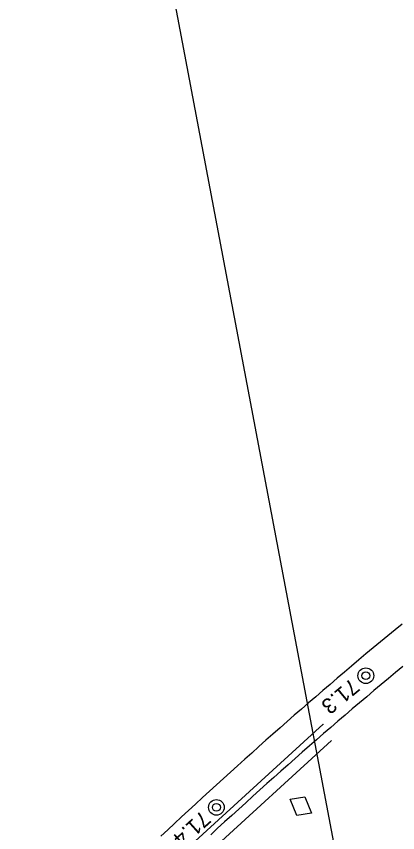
# Model space of a CAD drawing. Extents: x 6541740 to 6566395, y 5525066 to 5530361.
# Drawn here: x 6554764.5 to 6554813.5, y 5525642.7 to 5525747.7 of the extents above; entities that cross this region are included whole.
import ezdxf

# ---------------------------------------------------------------- set-up
doc = ezdxf.new("R2010")
doc.units = 0
for name, color, linetype in [('Domyślna', 7, 'Continuous'), ('ps_wymiarowanie', 7, 'Continuous'), ('TOR_PRZEK_P-komponent', 7, 'Continuous'), ('TOR_PS_P-chodniki i place ładunkowe', 7, 'Continuous'), ('TOR_RAMKI-ramka+tabelka 1', 7, 'Continuous'), ('TOR_W-warstwa dodatkowa 2', 7, 'Continuous')]:
    doc.layers.add(name, color=color, linetype=linetype)

# ---------------------------------------------------------------- blocks, each defined once
blk = doc.blocks.new('4010_1')
at = {"layer": 'Domyślna'}
for radius in [0.75, 0.375]:
    blk.add_circle((0, 0), radius, dxfattribs=at)

msp = doc.modelspace()

# ---------------------------------------------------------------- linework, layer by layer
at = {"layer": 'ps_wymiarowanie'}
for p, q in [((6554799.68, 5525646.98), (6554801.55, 5525647.28)), ((6554800.54, 5525644.9), (6554799.68, 5525646.98)), ((6554801.55, 5525647.28), (6554802.42, 5525645.19)), ((6554802.42, 5525645.19), (6554800.54, 5525644.9))]:
    msp.add_line(p, q, dxfattribs=at)
at = {"layer": 'TOR_PRZEK_P-komponent'}
for points in [[(6554814.08, 5525669.51), (6554813.14, 5525668.75), (6554812.21, 5525667.98), (6554811.27, 5525667.21), (6554810.34, 5525666.44), (6554809.41, 5525665.67), (6554808.48, 5525664.89), (6554807.56, 5525664.11), (6554806.63, 5525663.33), (6554805.71, 5525662.54), (6554804.79, 5525661.76), (6554803.87, 5525660.97), (6554802.95, 5525660.17), (6554802.03, 5525659.38), (6554801.11, 5525658.58), (6554800.2, 5525657.78), (6554799.28, 5525656.98), (6554798.37, 5525656.17), (6554797.46, 5525655.37), (6554796.55, 5525654.56), (6554795.64, 5525653.75), (6554794.73, 5525652.93), (6554793.83, 5525652.12), (6554792.92, 5525651.3), (6554792.02, 5525650.48), (6554791.12, 5525649.66), (6554790.21, 5525648.84), (6554789.31, 5525648.02), (6554788.41, 5525647.19), (6554787.51, 5525646.37), (6554786.62, 5525645.54), (6554785.72, 5525644.71), (6554784.82, 5525643.88), (6554783.93, 5525643.05), (6554783.03, 5525642.22)], [(6554814.15, 5525664.04), (6554813.22, 5525663.27), (6554812.29, 5525662.5), (6554811.36, 5525661.72), (6554810.43, 5525660.95), (6554809.5, 5525660.17), (6554808.57, 5525659.38), (6554807.65, 5525658.6), (6554806.73, 5525657.81), (6554805.81, 5525657.02), (6554804.89, 5525656.23), (6554803.97, 5525655.43), (6554803.05, 5525654.64), (6554802.14, 5525653.84), (6554801.23, 5525653.03), (6554800.31, 5525652.23), (6554799.4, 5525651.42), (6554798.49, 5525650.61), (6554797.58, 5525649.8), (6554796.68, 5525648.99), (6554795.77, 5525648.18), (6554794.86, 5525647.36), (6554793.96, 5525646.54), (6554793.06, 5525645.72), (6554792.16, 5525644.9), (6554791.25, 5525644.08), (6554790.35, 5525643.25), (6554789.46, 5525642.42)]]:
    msp.add_lwpolyline(points, dxfattribs=at)
at = {"layer": 'TOR_PS_P-chodniki i place ładunkowe'}
msp.add_lwpolyline([(6556046.03, 5525807.51), (6554817.76, 5525575.45), (6554764.48, 5525857.46), (6555992.75, 5526089.52)], close=True, dxfattribs=at)
at = {"layer": 'TOR_W-warstwa dodatkowa 2'}
for p, q in [((6554777.4, 5525632.43), (6554803.91, 5525656.63)), ((6554803.97, 5525656.54), (6554803.91, 5525656.63)), ((6554778.47, 5525630.34), (6554804.99, 5525654.54))]:
    msp.add_line(p, q, dxfattribs=at)

# ---------------------------------------------------------------- block references
at = {"layer": 'TOR_RAMKI-ramka+tabelka 1'}
for p, xscale, yscale, rotation in [((6554809.39, 5525662.87), 1.3459632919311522, 1.3459632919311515, 13.29011517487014), ((6554790.19, 5525645.94), 1.3459632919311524, 1.345963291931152, 15.576997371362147)]:
    msp.add_blockref('4010_1', p, dxfattribs=dict(at, xscale=xscale, yscale=yscale, rotation=rotation))

# ---------------------------------------------------------------- texts
for s, rotation, p in [('71.3', 219.6694, (6554807.5, 5525662.63)), ('71.4', 221.9562, (6554788.31, 5525645.63))]:
    msp.add_text(s, height=2, rotation=rotation, dxfattribs=at).set_placement(p)

doc.saveas('drawing.dxf')
